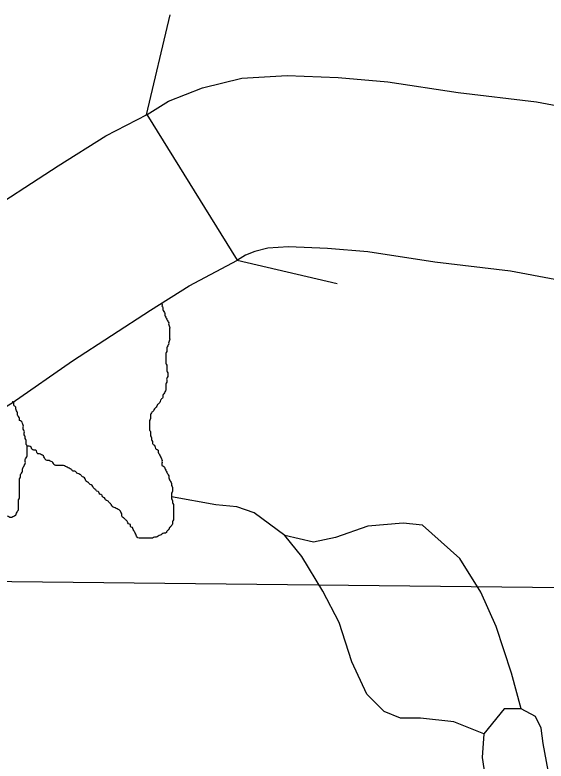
# Model space of a CAD drawing. Extents: x 813775 to 1157140, y 1757555 to 1979907.
# Drawn here: x 1033722 to 1035271, y 1840122 to 1842300 of the extents above; entities that cross this region are included whole.
import ezdxf

# ---------------------------------------------------------------- set-up
doc = ezdxf.new("R2010")
doc.units = 0
for name, color, linetype in [('Level 10', 7, 'Continuous'), ('Level 35', 7, 'Continuous'), ('Level 37', 7, 'Continuous'), ('Level 5', 7, 'Continuous')]:
    doc.layers.add(name, color=color, linetype=linetype)

msp = doc.modelspace()

# ---------------------------------------------------------------- linework, layer by layer
at = {"layer": 'Level 10'}
for points in [[(1034107.7, 1842009.2), (1034170.1, 1842047.8), (1034269.1, 1842086.5), (1034384.2, 1842115.3), (1034516, 1842122.9), (1034664.9, 1842116.7), (1034809.9, 1842104.6), (1035014.5, 1842073.7), (1035243.5, 1842045.8), (1035498.5, 1841998.1), (1035641.6, 1841973.8)], [(1033248.3, 1841484.7), (1033253.7, 1841486.9), (1033441, 1841586.8), (1033610.3, 1841705.2), (1033848.1, 1841859.1), (1033987.1, 1841946.8), (1034107.7, 1842009.2)], [(1034370.8, 1841584), (1034107.7, 1842009.2)], [(1035557.8, 1841480.9), (1035410.6, 1841505.9), (1035167.2, 1841551.4), (1034947, 1841578.3), (1034751.8, 1841607.7), (1034633.7, 1841617.5), (1034519.8, 1841622.3), (1034459.8, 1841618.8), (1034421.6, 1841609.3), (1034394.6, 1841598.7), (1034370.8, 1841584)], [(1033429.5, 1841018.6), (1033544.5, 1841065.2), (1033713.8, 1841167.5), (1033889.5, 1841290.3), (1034117.3, 1841437.8), (1034230.3, 1841509), (1034370.8, 1841584)]]:
    msp.add_lwpolyline(points, dxfattribs=at)
at = {"layer": 'Level 35'}
for points in [[(1035090, 1840201.3), (1035002.7, 1840235.6), (1034905, 1840246.7), (1034846.5, 1840246.7), (1034799, 1840266.3), (1034748.8, 1840316.5), (1034704.2, 1840411.4), (1034667.9, 1840525.8), (1034620.5, 1840617.9), (1034559.2, 1840718.4), (1034508.9, 1840779.8), (1034419.7, 1840846.7), (1034369.5, 1840863.5), (1034308.1, 1840869.1), (1034178.8, 1840892.6)], [(1035198.8, 1840273.8), (1035170, 1840377.9), (1035125.4, 1840514.6), (1035080.8, 1840615.1), (1035019.4, 1840712.8), (1034910.6, 1840810.5), (1034854.8, 1840816), (1034751.6, 1840807.7), (1034656.8, 1840774.2), (1034592.6, 1840760.2), (1034508.9, 1840779.8)], [(1035343.8, 1839919.4), (1035282.4, 1840067.3), (1035262.9, 1840173.3), (1035257.3, 1840218), (1035240.6, 1840251.5), (1035198.8, 1840273.8), (1035148.6, 1840273.8), (1035090, 1840201.3), (1035084.4, 1840131.5), (1035101.1, 1840022.7), (1035131.8, 1839925), (1035159.7, 1839821.7), (1035260.1, 1839682.2), (1035368.9, 1839523.2), (1035469.3, 1839352.9)]]:
    msp.add_lwpolyline(points, dxfattribs=at)
for points in [[(1034150.2, 1841457.7), (1034150.9, 1841456.3), (1034150.9, 1841450.8), (1034153.7, 1841445.2), (1034153.7, 1841439.6), (1034156.5, 1841434), (1034159.3, 1841428.4), (1034159.3, 1841422.8), (1034162, 1841417.3), (1034164.8, 1841411.7), (1034167.6, 1841406.1), (1034170.4, 1841400.5), (1034170.4, 1841394.9), (1034173.2, 1841389.4), (1034173.2, 1841383.8), (1034173.2, 1841378.2), (1034173.2, 1841372.6), (1034173.2, 1841367), (1034173.2, 1841361.4), (1034173.2, 1841355.9), (1034173.2, 1841350.3), (1034170.4, 1841344.7), (1034170.4, 1841339.1), (1034167.6, 1841333.5), (1034164.8, 1841328), (1034164.8, 1841322.4), (1034164.8, 1841316.8), (1034162, 1841311.2), (1034162, 1841305.6), (1034162, 1841300.1), (1034162, 1841294.5), (1034162, 1841288.9), (1034162, 1841283.3), (1034164.8, 1841277.7), (1034164.8, 1841272.1), (1034164.8, 1841266.6), (1034164.8, 1841261), (1034167.6, 1841255.4), (1034167.6, 1841249.8), (1034167.6, 1841244.2), (1034164.8, 1841238.7), (1034164.8, 1841233.1), (1034164.8, 1841227.5), (1034162, 1841221.9), (1034162, 1841216.3), (1034162, 1841210.8), (1034162, 1841205.2), (1034159.3, 1841199.6), (1034156.5, 1841194), (1034153.7, 1841188.4), (1034153.7, 1841182.8), (1034148.1, 1841177.3), (1034145.3, 1841171.7), (1034142.5, 1841166.1), (1034136.9, 1841160.5), (1034134.2, 1841154.9), (1034128.6, 1841149.4), (1034125.8, 1841143.8), (1034120.2, 1841138.2), (1034117.4, 1841132.6), (1034117.4, 1841127), (1034117.4, 1841121.5), (1034114.6, 1841115.9), (1034114.6, 1841110.3), (1034114.6, 1841104.7), (1034114.6, 1841099.1), (1034114.6, 1841093.5), (1034114.6, 1841088), (1034117.4, 1841082.4), (1034117.4, 1841076.8), (1034117.4, 1841071.2), (1034120.2, 1841065.6), (1034120.2, 1841060.1), (1034123, 1841054.5), (1034123, 1841048.9), (1034128.6, 1841043.3), (1034131.4, 1841037.7)], [(1033690.7, 1840836.8), (1033696.2, 1840836.8), (1033701.8, 1840836.8), (1033707.4, 1840834), (1033713, 1840834), (1033718.5, 1840836.8), (1033724.1, 1840839.6), (1033726.9, 1840845.2), (1033729.7, 1840850.8), (1033732.5, 1840856.3), (1033732.5, 1840861.9), (1033732.5, 1840867.5), (1033732.5, 1840873.1), (1033732.5, 1840878.7), (1033732.5, 1840884.2), (1033735.3, 1840889.8), (1033735.3, 1840895.4), (1033735.3, 1840901), (1033735.3, 1840906.6), (1033735.3, 1840912.1), (1033735.3, 1840917.7), (1033735.3, 1840923.3), (1033735.3, 1840928.9), (1033735.3, 1840934.5), (1033735.3, 1840940.1), (1033735.3, 1840945.6), (1033738.1, 1840951.2), (1033738.1, 1840956.8), (1033740.9, 1840962.4), (1033743.6, 1840968), (1033743.6, 1840973.5), (1033746.4, 1840979.1), (1033749.2, 1840984.7), (1033752, 1840990.3), (1033752, 1840995.9), (1033752, 1841001.5), (1033754.8, 1841007), (1033757.6, 1841012.6), (1033757.6, 1841018.2), (1033757.6, 1841023.8), (1033757.6, 1841029.4), (1033757.6, 1841034.9), (1033757.6, 1841040.5), (1033754.8, 1841046.1), (1033754.8, 1841051.7), (1033754.8, 1841057.3), (1033752, 1841062.8), (1033752, 1841068.4), (1033749.2, 1841074), (1033749.2, 1841079.6), (1033749.2, 1841085.2), (1033746.4, 1841090.8), (1033746.4, 1841096.3), (1033746.4, 1841101.9), (1033743.6, 1841107.5), (1033740.9, 1841113.1), (1033735.3, 1841115.9), (1033735.3, 1841121.5), (1033732.5, 1841127), (1033729.7, 1841132.6), (1033729.7, 1841138.2), (1033726.9, 1841143.8), (1033724.1, 1841149.4), (1033724.1, 1841154.9), (1033718.5, 1841160.5), (1033718.5, 1841166.1), (1033715.8, 1841171.7), (1033715.6, 1841171.9)], [(1033961.2, 1840909.4), (1033955.6, 1840914.9), (1033950.1, 1840920.5), (1033947.3, 1840926.1), (1033941.7, 1840928.9), (1033936.1, 1840934.5), (1033930.5, 1840937.3), (1033927.7, 1840942.8), (1033925, 1840948.4), (1033919.4, 1840951.2), (1033913.8, 1840956.8), (1033908.2, 1840959.6), (1033902.6, 1840962.4), (1033897.1, 1840968), (1033891.5, 1840968), (1033885.9, 1840973.5), (1033880.3, 1840976.3), (1033874.7, 1840979.1), (1033869.2, 1840981.9), (1033863.6, 1840984.7), (1033858, 1840984.7), (1033852.4, 1840984.7), (1033846.9, 1840984.7), (1033841.3, 1840984.7), (1033835.7, 1840987.5), (1033832.9, 1840993.1), (1033827.3, 1840995.9), (1033821.7, 1840998.7), (1033816.2, 1840998.7), (1033810.6, 1841001.5), (1033807.8, 1841007), (1033805, 1841012.6), (1033799.4, 1841015.4), (1033793.9, 1841018.2), (1033788.3, 1841018.2), (1033785.5, 1841023.8), (1033782.7, 1841029.4), (1033777.1, 1841029.4), (1033771.5, 1841032.1), (1033768.8, 1841037.7), (1033763.2, 1841040.5), (1033757.6, 1841040.5)], [(1034131.4, 1841037.7), (1034134.2, 1841032.1), (1034139.7, 1841029.4), (1034139.7, 1841023.8), (1034142.5, 1841018.2), (1034145.3, 1841012.6), (1034148.1, 1841007), (1034150.9, 1841001.5), (1034150.9, 1840995.9), (1034150.9, 1840990.3), (1034150.9, 1840984.7), (1034156.5, 1840981.9), (1034159.3, 1840976.3), (1034162, 1840970.8), (1034164.8, 1840965.2), (1034167.6, 1840959.6), (1034170.4, 1840954), (1034170.4, 1840948.4), (1034173.2, 1840942.8), (1034176, 1840937.3), (1034178.8, 1840931.7), (1034178.8, 1840926.1), (1034181.6, 1840920.5), (1034181.6, 1840914.9), (1034181.6, 1840909.4), (1034178.8, 1840903.8), (1034178.8, 1840898.2), (1034178.8, 1840892.6), (1034178.8, 1840887), (1034181.6, 1840881.5), (1034181.6, 1840875.9), (1034184.4, 1840870.3), (1034184.4, 1840864.7), (1034184.4, 1840859.1), (1034184.4, 1840853.5), (1034184.4, 1840848), (1034184.4, 1840842.4), (1034184.4, 1840836.8), (1034184.4, 1840831.2), (1034184.4, 1840825.6), (1034181.6, 1840820.1), (1034181.6, 1840814.5), (1034178.8, 1840808.9), (1034173.2, 1840803.3), (1034170.4, 1840797.7), (1034164.8, 1840792.2), (1034162, 1840786.6), (1034156.5, 1840786.6), (1034150.9, 1840783.8), (1034145.3, 1840781), (1034139.7, 1840778.2), (1034134.2, 1840775.4), (1034128.6, 1840775.4), (1034123, 1840772.6), (1034117.4, 1840772.6), (1034111.8, 1840772.6), (1034106.3, 1840772.6), (1034100.7, 1840772.6), (1034095.1, 1840772.6), (1034089.5, 1840772.6), (1034083.9, 1840772.6), (1034078.4, 1840775.4), (1034075.6, 1840781), (1034072.8, 1840786.6), (1034070, 1840792.2), (1034067.2, 1840797.7), (1034064.4, 1840803.3), (1034058.8, 1840806.1), (1034058.8, 1840811.7), (1034053.3, 1840814.5), (1034050.5, 1840820.1), (1034044.9, 1840825.6), (1034039.3, 1840831.2), (1034033.7, 1840836.8), (1034033.7, 1840842.4), (1034030.9, 1840848), (1034028.2, 1840853.5), (1034022.6, 1840856.3), (1034017, 1840859.1), (1034011.4, 1840861.9), (1034005.8, 1840864.7), (1034003.1, 1840870.3), (1033997.5, 1840875.9), (1033991.9, 1840881.5), (1033986.3, 1840884.2), (1033983.5, 1840889.8), (1033978, 1840892.6), (1033975.2, 1840898.2), (1033969.6, 1840901), (1033966.8, 1840906.6), (1033961.2, 1840909.4)]]:
    msp.add_spline(points, degree=3, dxfattribs=at)
at = {"layer": 'Level 37'}
for points in [[(1034106.1, 1842007.7), (1034174.5, 1842299.8)], [(1034661.8, 1841514.4), (1034369.7, 1841582.8)]]:
    msp.add_lwpolyline(points, dxfattribs=at)
at = {"layer": 'Level 5'}
msp.add_lwpolyline([(1031657.3, 1840668.2), (1040412.6, 1840573)], dxfattribs=at)

doc.saveas('drawing.dxf')
